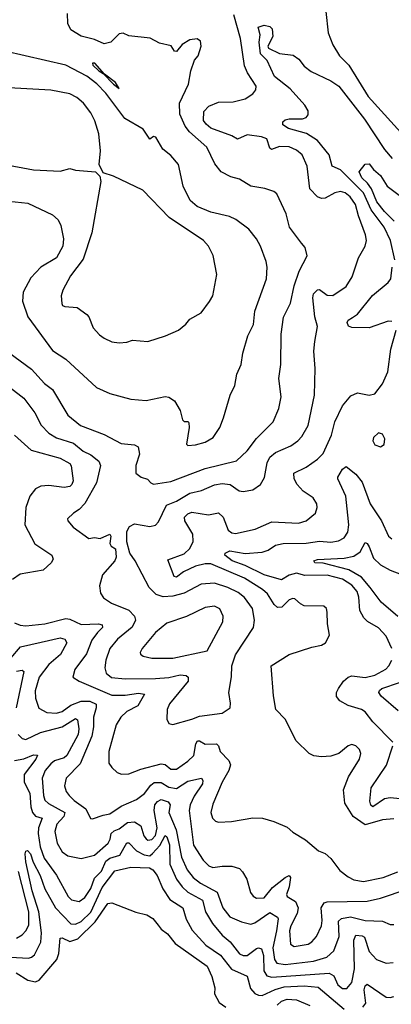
# Model space of a CAD drawing. Extents: x 1678759 to 1859541, y 384609 to 522867.
# Tile 309 of 466: x 1760663 to 1762611, y 490149 to 495314. Entities that reach past the tile are written whole.
import ezdxf

# ---------------------------------------------------------------- set-up
doc = ezdxf.new("R2010")
doc.units = 0

msp = doc.modelspace()

# ---------------------------------------------------------------- linework, layer by layer
at = {"layer": '0CON20XD'}
for points in [[(1760605, 493567.8), (1760725, 493480), (1760793.1, 493405), (1760835, 493373.9), (1760915, 493239.4), (1760981.1, 493185), (1761105, 493137.3), (1761195, 493090.4), (1761264.6, 493084.6), (1761283.3, 493073.3), (1761290, 493035), (1761270.8, 492975), (1761271.4, 492935), (1761300, 492915), (1761333.6, 492903.6), (1761350, 492885), (1761365, 492878.1), (1761455, 492890.8), (1761635, 492959.4), (1761799.9, 493000.1), (1761855, 493051.5), (1761905, 493117.5), (1761991.9, 493205), (1762021.9, 493275), (1762034.3, 493335), (1762021.7, 493431.7), (1762031.5, 493505), (1762034.6, 493665), (1762045.9, 493754.1), (1762082.9, 493827.1), (1762102, 493918), (1762127.9, 493995), (1762170.8, 494075), (1762158.9, 494118.9), (1762140.8, 494140.8), (1762077.1, 494225), (1762060, 494295), (1762010.7, 494400.7), (1761995, 494412.5), (1761948.9, 494428.9), (1761875, 494440.5), (1761815, 494477.1), (1761769.4, 494489.4), (1761720, 494515), (1761686.8, 494556.8), (1761643.6, 494645), (1761553.4, 494725), (1761530.3, 494755), (1761502.6, 494817.4), (1761500.4, 494875), (1761548.5, 494975), (1761560.6, 495045), (1761578.6, 495101.4), (1761598.8, 495125), (1761614, 495175), (1761610.7, 495200.7), (1761593, 495213), (1761555, 495208.8), (1761515, 495183.1), (1761485, 495146), (1761475, 495148.8), (1761456.5, 495176.5), (1761395, 495190), (1761346, 495216), (1761235, 495228.8), (1761205, 495242.5), (1761185, 495240), (1761140, 495195), (1761105, 495187.3), (1761055, 495209.5), (1760985, 495226.7), (1760931.3, 495261.3), (1760914.3, 495294.3), (1760913.7, 495346.3)], [(1762210.5, 493625), (1762223.8, 493705), (1762210.9, 493755), (1762200.8, 493855), (1762204.2, 493875), (1762223.8, 493896.2), (1762235, 493897.9), (1762275, 493868.8), (1762305, 493866.9), (1762375.5, 493915), (1762406.4, 493965), (1762438.6, 494065), (1762474.5, 494125), (1762481.5, 494155), (1762476.9, 494185), (1762439.7, 494285), (1762424.1, 494345), (1762395.4, 494385), (1762369.4, 494405), (1762345, 494412.1), (1762315.3, 494404.7), (1762265, 494378.2), (1762245, 494376.5), (1762225, 494384.3), (1762185, 494426.2), (1762169.6, 494545), (1762144.4, 494605), (1762115, 494629.1), (1762075, 494646.9), (1762025, 494649.2), (1761983.7, 494633.7), (1761975, 494640), (1761958.8, 494688.8), (1761930.7, 494699.3), (1761855, 494710), (1761805, 494687.1), (1761774.7, 494704.7), (1761664.8, 494744.8), (1761640, 494765), (1761626.7, 494785), (1761627.4, 494832.6), (1761655, 494860), (1761705, 494881.2), (1761782.1, 494882.1), (1761845, 494899.1), (1761885.7, 494925), (1761900.8, 494945), (1761902.9, 494965), (1761856.7, 495035), (1761841.6, 495071.6), (1761820.6, 495215), (1761785, 495338.5)], [(1762267.4, 495357.4), (1762279.5, 495245), (1762305, 495181.2), (1762340, 495125), (1762389.1, 495075), (1762490.1, 494910.1), (1762695, 494685.6)], [(1762629.6, 494055), (1762608.1, 494155), (1762574.8, 494225), (1762506.4, 494316.4), (1762466.4, 494405), (1762345, 494525.7), (1762301.9, 494545), (1762285.9, 494605), (1762225, 494679.8), (1762167.4, 494717.4), (1762072.9, 494742.9), (1762043, 494763), (1762042.8, 494777.3), (1762055, 494788.8), (1762075, 494793.9), (1762145, 494793.1), (1762165, 494801.1), (1762175.5, 494815), (1762174.6, 494835), (1762158.6, 494865), (1762080.4, 494950.4), (1761998.9, 495015), (1761959.8, 495099.8), (1761924.8, 495135), (1761919.1, 495195), (1761924.2, 495235), (1761913.3, 495275), (1761945, 495284.2), (1761975, 495277.5), (1761985.8, 495265), (1761990.8, 495225), (1761963.8, 495175), (1761966.7, 495165), (1762025, 495136), (1762097.1, 495127.1), (1762126.5, 495106.5), (1762155, 495069.2), (1762192, 495042), (1762295, 494993.5), (1762335.7, 494965.7), (1762471.3, 494791.3), (1762575, 494632.1), (1762616.2, 494585)], [(1761545, 493080), (1761585, 493084.2), (1761635, 493097.5), (1761677.9, 493122.1), (1761712, 493175), (1761732, 493225), (1761765.7, 493345), (1761790.8, 493395), (1761800.8, 493455), (1761824.5, 493505.5), (1761833.5, 493565), (1761858.9, 493655), (1761888.5, 493715), (1761895.4, 493785), (1761956.4, 493955), (1761960, 494015), (1761955.6, 494045), (1761925.9, 494125.9), (1761904.3, 494165), (1761864.6, 494214.6), (1761795.3, 494265.3), (1761762.3, 494282.3), (1761665, 494304), (1761593.8, 494333.8), (1761556.7, 494365), (1761520.5, 494440.5), (1761494.6, 494554.6), (1761455, 494600.8), (1761413.8, 494633.8), (1761377.4, 494697.4), (1761365, 494701.2), (1761345, 494686.7), (1761310.3, 494740.3), (1761214.3, 494795), (1761115, 494929.1), (1761067, 494977), (1761015, 495016.8), (1760905, 495074.4), (1760585, 495148.8)], [(1761185, 494952), (1761165, 494984.3), (1761107.5, 495027.5), (1761057.3, 495085), (1761043.9, 495086.1), (1761046.9, 495075), (1761078.1, 495045), (1761100.7, 495030.7), (1761153.9, 494975), (1761185, 494952)], [(1761185, 493619.2), (1761225, 493622.5), (1761255, 493632.9), (1761335, 493625.8), (1761427.5, 493655), (1761495, 493686), (1761533.2, 493716.8), (1761555, 493743.8), (1761614.2, 493775.8), (1761658, 493835), (1761676, 493865), (1761697, 493977), (1761677.6, 494077.6), (1761652.5, 494125), (1761625.8, 494155), (1761446.1, 494276.1), (1761308.7, 494418.7), (1761155, 494493.8), (1761100.7, 494510.7), (1761080, 494555), (1761085.8, 494625), (1761077.3, 494715), (1761057.3, 494782.7), (1761036.2, 494825), (1760997.3, 494875), (1760962.2, 494905), (1760925, 494925.3), (1760825, 494943.3), (1760605, 494956.2)], [(1760575.3, 494555.3), (1760735, 494526.2), (1760875, 494518.7), (1760925, 494532.7), (1760955, 494524.4), (1761060, 494515), (1761083.6, 494493.6), (1761088.8, 494465), (1761041.1, 494195), (1760995, 494058), (1760929.4, 493970.6), (1760888.2, 493895), (1760880, 493865), (1760884.4, 493825), (1760887.5, 493815), (1760898.9, 493808.9), (1760964.6, 493804.6), (1761015, 493767.1), (1761025.6, 493755), (1761047.8, 493697.8), (1761080.3, 493660.3), (1761105, 493642.5), (1761146, 493624), (1761185, 493619.2)], [(1762626.7, 494256.7), (1762575, 494307.9), (1762535, 494358.6), (1762507.4, 494427.4), (1762486.9, 494456.9), (1762456.4, 494485), (1762443.1, 494515), (1762475, 494556.2), (1762495, 494557.5), (1762517.5, 494527.5), (1762555, 494495.7), (1762590.3, 494440.3), (1762653.1, 494393.1)], [(1760505, 494372.5), (1760705, 494351.9), (1760835, 494290), (1760865, 494263.8), (1760878.9, 494235), (1760892.2, 494165), (1760888.6, 494125), (1760856.1, 494063.9), (1760773.1, 494015), (1760720.2, 493959.8), (1760680.6, 493885), (1760676.8, 493836.8), (1760705.7, 493755), (1760835, 493578.6), (1760905, 493532.5), (1761065, 493384.4), (1761135, 493353.5), (1761245, 493323.1), (1761325, 493317.1), (1761425, 493337.5), (1761445, 493334), (1761474.3, 493314.3), (1761504.3, 493264.3), (1761516.7, 493215), (1761525, 493206.7), (1761546.2, 493206.2), (1761549.3, 493199.3), (1761550.8, 493175), (1761537.5, 493087.5), (1761545, 493080)], [(1762615, 493730), (1762595, 493731.8), (1762495, 493697.7), (1762405, 493699.4), (1762386.8, 493706.8), (1762380, 493725), (1762385, 493737.1), (1762407.8, 493752.2), (1762435, 493769.1), (1762513.5, 493866.5), (1762595.5, 493935), (1762608.8, 493955), (1762616.2, 494015)], [(1762625, 491122.1), (1762565, 491117.2), (1762475, 491090.7), (1762411.9, 491135), (1762368.5, 491205), (1762360, 491275), (1762387, 491343), (1762445.3, 491434.7), (1762451.1, 491465), (1762444.2, 491485), (1762425, 491504.3), (1762405, 491511.4), (1762385, 491504.2), (1762335.5, 491464.5), (1762295, 491450), (1762245, 491447.1), (1762205, 491453.1), (1762181.2, 491465), (1762112.1, 491532.1), (1762055.3, 491645.3), (1762006.7, 491695), (1761992.8, 491767.2), (1761982.2, 491925), (1762075.3, 491984.8), (1762195, 492023.3), (1762245, 492032.9), (1762266.2, 492045), (1762286.7, 492085), (1762277.1, 492145), (1762275.7, 492205.7), (1762271.2, 492225), (1762257.7, 492237.7), (1762155, 492240), (1762135, 492249.4), (1762106.2, 492276.2), (1762095, 492278.1), (1762075, 492270), (1762037.2, 492232.8), (1762015, 492230.3), (1761996.3, 492246.3), (1761962.5, 492302.5), (1761935.4, 492325), (1761840.8, 492385), (1761665, 492459), (1761635, 492459.6), (1761585, 492447.3), (1761521.6, 492418.4), (1761485, 492390.4), (1761472.6, 492392.6), (1761438.8, 492481.2), (1761525, 492512.3), (1761555, 492540), (1761572.5, 492577.5), (1761571.1, 492615), (1761528.2, 492685), (1761527.5, 492705), (1761545, 492722.7), (1761565, 492730.7), (1761653.3, 492716.7), (1761705, 492727.1), (1761730, 492705), (1761756.6, 492636.6), (1761775, 492622.9), (1761795, 492618.8), (1761898, 492642), (1761985, 492680), (1762125, 492672.3), (1762165.3, 492684.8), (1762213.9, 492726.1), (1762223.5, 492755), (1762220.5, 492775), (1762201.9, 492805), (1762150.1, 492840.1), (1762117.9, 492875), (1762101.5, 492905), (1762101.1, 492935), (1762165, 492967.1), (1762225, 493008.2), (1762255, 493037.8), (1762297.3, 493135), (1762315.9, 493204.1), (1762355, 493287.5), (1762399.4, 493340.6), (1762435, 493355.7), (1762495, 493344), (1762525, 493351.2), (1762565, 493403.8), (1762593.3, 493466.7), (1762608.5, 493585), (1762637.3, 493685)], [(1760615, 493382.5), (1760685, 493328.1), (1760742, 493252), (1760775, 493186.5), (1760815.7, 493145.7), (1760855, 493121.2), (1760945, 493092.2), (1760995, 493050.8), (1761035, 493032.2), (1761078.1, 492998.1), (1761086.1, 492975), (1761065.7, 492885), (1761003.8, 492776.2), (1760975, 492744.4), (1760944, 492725), (1760912.5, 492695), (1760914.3, 492685), (1760942.8, 492652.7), (1761025, 492591.8), (1761055, 492597.5), (1761085, 492593.3), (1761135.4, 492615.4), (1761141.1, 492605), (1761136, 492566), (1761142, 492552), (1761165, 492537.5), (1761168, 492495), (1761161.2, 492475), (1761097.2, 492402.8), (1761080.9, 492345), (1761086.4, 492306.4), (1761101.8, 492281.8), (1761143.7, 492253.6), (1761235, 492216.9), (1761264.6, 492185), (1761270, 492165), (1761252.1, 492127.9), (1761176.2, 492065), (1761135, 492015.6), (1761113.5, 491955), (1761109.6, 491915), (1761116.8, 491886.8), (1761144.3, 491864.3), (1761215, 491856.8), (1761375, 491858.5), (1761445, 491863.9), (1761505, 491878.3), (1761534.8, 491874.8), (1761545.9, 491865), (1761546.8, 491845), (1761448.9, 491725), (1761435.7, 491695), (1761434.2, 491644.2), (1761445, 491622.5), (1761465, 491616.2), (1761566.2, 491645), (1761605, 491660.9), (1761724.2, 491675.8), (1761766.2, 491705), (1761768.8, 491728.8), (1761758.8, 491785), (1761773, 491867), (1761774.7, 491925.3), (1761795, 491982.5), (1761888.5, 492125), (1761894.7, 492165), (1761884, 492225), (1761842.2, 492282.2), (1761809.2, 492309.2), (1761755, 492336.1), (1761685, 492358.4), (1761615, 492353.3), (1761525, 492305.8), (1761465, 492290.7), (1761415, 492286.9), (1761378.9, 492298.9), (1761341.9, 492335), (1761268.6, 492475), (1761240, 492515), (1761224.4, 492575), (1761225, 492630), (1761238.1, 492655), (1761265, 492669.5), (1761345, 492655.5), (1761375, 492662.5), (1761389.8, 492680.2), (1761432.8, 492767.2), (1761485, 492787.5), (1761555, 492830.8), (1761615.6, 492844.4), (1761685, 492873.5), (1761725, 492881.7), (1761765.6, 492875.6), (1761813.1, 492843.1), (1761835, 492838.5), (1761885, 492848.1), (1761924.6, 492875.4), (1761946.7, 492913.3), (1761960.8, 492989.2), (1761975, 493018.5), (1762005, 493044.1), (1762085, 493079.2), (1762121.1, 493105), (1762142.4, 493127.6), (1762175.4, 493185), (1762209.2, 493345), (1762212.5, 493485), (1762204.5, 493574.5), (1762210.5, 493625)], [(1762555, 493073.8), (1762573.3, 493085), (1762578, 493115), (1762565, 493140), (1762545, 493146.2), (1762517.7, 493122.3), (1762514.2, 493105), (1762525, 493083.8), (1762555, 493073.8)], [(1760635, 493134.5), (1760723.1, 493055), (1760874.7, 493014.7), (1760925, 492985.8), (1760933, 492973), (1760943.5, 492895), (1760936.5, 492875), (1760925, 492865.5), (1760895, 492860), (1760815, 492869.7), (1760772.7, 492867.3), (1760745, 492853.3), (1760716.2, 492815), (1760695.5, 492755), (1760690, 492665), (1760741.5, 492565), (1760830.8, 492505), (1760838.8, 492485), (1760828, 492465), (1760785, 492426.5), (1760664.8, 492405.2), (1760625, 492377.8)], [(1762614.6, 492015), (1762585, 492080), (1762544.7, 492124.7), (1762486.9, 492156.9), (1762467.1, 492177.1), (1762446.6, 492215), (1762441.8, 492285), (1762431.9, 492315), (1762405, 492347.4), (1762355, 492378.4), (1762275, 492399.6), (1762158.7, 492398.7), (1762115, 492410.8), (1762075, 492400.2), (1762035, 492376.1), (1761945, 492402), (1761845, 492451.7), (1761776.2, 492475), (1761738.7, 492505), (1761740.9, 492515), (1761765, 492527.2), (1761845, 492513.5), (1761935, 492521.1), (1761965, 492531.2), (1762005, 492558), (1762044, 492566), (1762165, 492567.4), (1762235, 492577.7), (1762295, 492573.5), (1762335, 492580.7), (1762364.2, 492595.8), (1762383.9, 492625), (1762388.4, 492665), (1762382.8, 492715), (1762372.5, 492815), (1762331.2, 492905), (1762331.2, 492915), (1762355, 492956), (1762375, 492970), (1762425, 492929.5), (1762458.3, 492888.3), (1762500, 492775), (1762560.5, 492685), (1762597.5, 492605), (1762615, 492590.8)], [(1762645, 492183.7), (1762558.3, 492258.3), (1762501, 492335), (1762455, 492390), (1762388.4, 492428.4), (1762255, 492463.8), (1762211.2, 492465), (1762206, 492475), (1762225, 492481.8), (1762365, 492490), (1762415, 492499.8), (1762447.7, 492522.3), (1762475, 492570.8), (1762485, 492565.8), (1762495, 492548.6), (1762518.5, 492488.5), (1762555.4, 492455), (1762605, 492426.4), (1762665, 492403.8)], [(1761465, 491964.7), (1761645, 492003.8), (1761727.3, 492155), (1761730.5, 492185), (1761712.9, 492222.9), (1761685, 492237.7), (1761635, 492230.3), (1761537.4, 492182.6), (1761435, 492147.8), (1761375, 492098.9), (1761304.2, 492015), (1761294, 491995), (1761296.2, 491985), (1761310, 491975), (1761354.7, 491964.7), (1761465, 491964.7)], [(1760635, 492150), (1760665, 492137.1), (1760695, 492134.1), (1760795, 492144.2), (1760905, 492173.2), (1760925, 492169.6), (1760985, 492141.1), (1761075, 492144.2), (1761095, 492139.2), (1761097.2, 492125), (1761069.9, 492100.1), (1761040.8, 492059.2), (1761012.9, 491987.1), (1760951.1, 491905), (1760941.2, 491865), (1760973.8, 491845), (1761145, 491771.6), (1761215, 491770.4), (1761285, 491781.2), (1761316.9, 491776.9), (1761282.9, 491715), (1761225.2, 491684.8), (1761193.8, 491655), (1761168.5, 491615), (1761130, 491475), (1761130.6, 491415), (1761145, 491392), (1761174, 491365), (1761196.9, 491356.9), (1761235, 491358.2), (1761298.3, 491381.8), (1761405, 491409.8), (1761425, 491406.6), (1761455, 491382.5), (1761485, 491381.8), (1761545, 491424.6), (1761575.2, 491454.8), (1761586.4, 491515), (1761595, 491532.1), (1761605, 491532.1), (1761635, 491513.8), (1761695, 491515.3), (1761704.6, 491505), (1761713.8, 491475), (1761758.8, 491428.8), (1761767.4, 491405), (1761759.2, 491375), (1761724.7, 491315), (1761675, 491199.2), (1761664.7, 491155), (1761674.5, 491125), (1761689.6, 491109.6), (1761705, 491104.4), (1761772.6, 491107.4), (1761885, 491128), (1761935.8, 491125.8)], [(1760615.9, 491965), (1760666.2, 492023.8), (1760775, 492049.2), (1760875, 492072.1), (1760900, 492065), (1760910.5, 492045), (1760875.7, 491984.3), (1760815, 491932.4), (1760763.8, 491865), (1760744.2, 491794.2), (1760745.9, 491755), (1760763.1, 491703.1), (1760805, 491680), (1760855, 491675.9), (1760884.5, 491685), (1760931.4, 491718.6), (1760985, 491740), (1761029.9, 491739.9), (1761063.1, 491723.1), (1761063.7, 491705), (1761049.6, 491655), (1761049.8, 491605), (1761040.4, 491555), (1760979.5, 491410.5), (1760906.1, 491335), (1760897.5, 491295), (1760906.3, 491266.3), (1760922.1, 491245), (1760948.5, 491218.5), (1761009.6, 491175), (1761034.3, 491124.3), (1761045, 491122.5), (1761100.7, 491140.7), (1761135, 491148.5), (1761195, 491189.2), (1761275, 491223.1), (1761317.5, 491255), (1761350.4, 491299.6), (1761367.2, 491312.8), (1761405, 491313.6), (1761445, 491288), (1761485, 491282.1), (1761545, 491319.3), (1761615.4, 491335.4), (1761623.6, 491323.6), (1761621.6, 491305), (1761578.1, 491241.9), (1761556.4, 491195), (1761551.2, 491165), (1761574.8, 490984.8), (1761625.5, 490905), (1761655, 490876.5), (1761675, 490866.2), (1761724.4, 490874.4), (1761775, 490874.2), (1761815, 490862.5), (1761831.4, 490845), (1761853.1, 490805), (1761873.1, 490735), (1761886.4, 490716.4), (1761905, 490705.6), (1761945, 490708.2), (1761988.4, 490761.6), (1762055.4, 490815), (1762075, 490824.5), (1762082.3, 490815), (1762076.3, 490765), (1762061.8, 490725), (1762064.5, 490715), (1762108.6, 490688.6), (1762123.4, 490655), (1762118.2, 490625), (1762085, 490561.4), (1762078.2, 490535), (1762082.5, 490465), (1762102.8, 490452.8), (1762175.7, 490465), (1762195, 490476.2), (1762219.6, 490505), (1762245, 490561.2), (1762248.9, 490588.9), (1762244.5, 490655), (1762259.1, 490680.9), (1762275, 490686.2), (1762485, 490690.7), (1762555, 490705.3), (1762695, 490752.7)], [(1762620, 491525), (1762515, 491630.9), (1762475, 491683.5), (1762455, 491696.1), (1762385, 491716.4), (1762341.8, 491741.8), (1762323.3, 491763.3), (1762324.4, 491785), (1762334, 491805), (1762360.7, 491845), (1762385, 491865.2), (1762405, 491872.6), (1762475, 491864.2), (1762525, 491875.9), (1762582.7, 491907.3), (1762599.1, 491925), (1762613.8, 491955)], [(1760645, 491896.2), (1760675, 491902.2), (1760684.5, 491894.5), (1760644.8, 491705)], [(1762648.2, 491688.2), (1762557.5, 491765), (1762546.2, 491785), (1762549.1, 491795), (1762562.2, 491805), (1762655, 491836.5)], [(1760655, 491564.3), (1760675, 491543.3), (1760695, 491538.9), (1760771.4, 491575), (1760885.4, 491604.6), (1760955, 491647.8), (1760965, 491641.2), (1760973.4, 491595), (1760969.8, 491565), (1760909.7, 491455), (1760895, 491442), (1760845, 491425.7), (1760825, 491410.8), (1760795.3, 491375), (1760780, 491335), (1760787.2, 491245), (1760795, 491220.9), (1760813, 491203), (1760899.1, 491155), (1760894.2, 491135), (1760856.7, 491095), (1760846.8, 491055), (1760859.4, 490995), (1760885, 490949.5), (1760915, 490927.5), (1760985, 490913.5), (1761055, 490931.4), (1761125.8, 490995), (1761136.7, 491015), (1761141.7, 491045), (1761158.4, 491058.4), (1761185, 491069.8), (1761227.2, 491102.8), (1761265, 491105.6), (1761298.7, 491085), (1761313.8, 491033.8), (1761325, 491016.5), (1761335, 491011.1), (1761355, 491013.9), (1761375, 491035.4), (1761384.3, 491075), (1761368.1, 491165), (1761371.1, 491195), (1761385, 491213.5), (1761405, 491223.7), (1761441.9, 491211.9), (1761451.6, 491195), (1761444, 491155), (1761483.7, 491065), (1761510.7, 490920.7), (1761541.5, 490855), (1761572.9, 490815), (1761610.8, 490785), (1761698.1, 490738.1), (1761727.2, 490655), (1761765, 490607.9), (1761825, 490581.8), (1761875, 490569.3), (1761895, 490576.3), (1761975, 490630.8), (1762015, 490606.2), (1762018.5, 490598.5), (1762008.8, 490535), (1761989.4, 490445), (1761998.4, 490385), (1762011.3, 490365), (1762055, 490358.4), (1762203.8, 490376.2), (1762273.7, 490396.3), (1762310.2, 490429.8), (1762337.2, 490505), (1762335.2, 490584.8), (1762349.9, 490600.1), (1762398, 490608), (1762475, 490588.1), (1762565, 490585.3), (1762605, 490568.5), (1762625, 490567.8)], [(1762676, 491226), (1762605, 491232.5), (1762575, 491227.9), (1762515, 491185.9), (1762505, 491193.6), (1762499.5, 491215), (1762506, 491284), (1762587.1, 491402.9), (1762620, 491505)], [(1760635, 491428.7), (1760685, 491437), (1760735, 491458.4), (1760755.5, 491455.5), (1760746.4, 491435), (1760685.7, 491355), (1760686.2, 491315), (1760716, 491256), (1760721.8, 491185), (1760730.4, 491155), (1760745, 491136.6), (1760780, 491125), (1760761.1, 491075), (1760759.7, 491045), (1760769.8, 490975), (1760790.9, 490915), (1760855.9, 490825.9), (1760917.5, 490715), (1760935, 490696.8), (1760975, 490688), (1761005, 490708.7), (1761035, 490756.9), (1761055, 490810.8), (1761091.9, 490848.1), (1761115, 490899.8), (1761135, 490916.2), (1761188.1, 490931.9), (1761225, 490996.2), (1761235, 490996.9), (1761275, 490953.5), (1761315, 490933.2), (1761345, 490928.6), (1761359.9, 490940.1), (1761396.9, 490983.1), (1761425, 491035.4), (1761435, 491027.5), (1761447.6, 490985), (1761450, 490885), (1761484.9, 490804.9), (1761515, 490764.7), (1761545, 490737.3), (1761622, 490695), (1761637.1, 490635), (1761672.9, 490572.9), (1761725, 490512.5), (1761767.1, 490477.1), (1761815, 490414.7), (1761835, 490405.3), (1761855, 490405.7), (1761905, 490442.5), (1761915, 490446.2), (1761929.9, 490439.9), (1761941.3, 490405), (1761942.4, 490325), (1761958.7, 490298.7), (1761985, 490291.9), (1762285, 490312), (1762309.3, 490299.3), (1762331, 490251), (1762355, 490233.1), (1762377.6, 490232.4), (1762404.3, 490264.3)], [(1761935.8, 491125.8), (1761995, 491108.8), (1762065, 491078.8), (1762095, 491052), (1762161.9, 491011.9), (1762230, 490955), (1762265, 490940), (1762295, 490913.8), (1762340.7, 490850.7), (1762385, 490817.3), (1762415, 490802.7), (1762465, 490792.8), (1762568, 490815), (1762646.5, 490845)], [(1760615, 490396.3), (1760708, 490392), (1760725, 490396.5), (1760740.6, 490409.4), (1760772.8, 490475), (1760777, 490525), (1760763.5, 490635), (1760728.4, 490745), (1760695, 490895.8), (1760691.5, 490938.5), (1760695, 490952.9), (1760704.2, 490955.8), (1760718.5, 490938.5), (1760733.8, 490895), (1760770.1, 490825), (1760794.9, 490754.9), (1760850.6, 490655), (1760931.2, 490571.2), (1760955, 490569.3), (1760985.7, 490584.3), (1761035, 490632.7), (1761095, 490762.3), (1761161.4, 490848.6), (1761245, 490869.2), (1761343.3, 490865), (1761360.8, 490855), (1761383.5, 490825), (1761412.6, 490755), (1761449.7, 490699.7), (1761517.8, 490655), (1761536.2, 490596.2), (1761567.4, 490537.4), (1761639.2, 490459.2), (1761715, 490406.3), (1761773.1, 490333.1), (1761856.2, 490296.2), (1761872.4, 490232.4), (1761895, 490206.7), (1761915, 490196.6), (1761935, 490196.2), (1762003.1, 490226.9), (1762049.6, 490240.4), (1762154.6, 490245.4), (1762228.5, 490238.5), (1762365, 490124.5)], [(1760645, 490496), (1760675.9, 490514.1), (1760695.3, 490535), (1760709.8, 490565), (1760711.2, 490635), (1760656.5, 490846.5)], [(1760644, 490314), (1760705, 490275.6), (1760745, 490266.9), (1760765, 490275.8), (1760856.6, 490385), (1760867.8, 490415), (1760875, 490496.7), (1760885, 490497.8), (1760925, 490478.2), (1760967.5, 490492.5), (1761058.4, 490581.6), (1761125, 490678.6), (1761145, 490682), (1761272, 490632), (1761328.7, 490618.7), (1761360.2, 490600.2), (1761388.8, 490565), (1761403.7, 490543.6), (1761438.3, 490518.3), (1761478.2, 490468.2), (1761645, 490349.5), (1761670, 490295), (1761686.5, 490235), (1761684.6, 490204.6), (1761708.6, 490158.6), (1761743.8, 490135)], [(1762404.3, 490264.3), (1762419.1, 490335), (1762414.4, 490485), (1762425, 490512.1), (1762458.7, 490508.7), (1762471.6, 490501.6), (1762495, 490425.6), (1762533.1, 490385), (1762585, 490365.5), (1762621.4, 490368.6)], [(1762461.8, 490135), (1762477.9, 490155), (1762469.4, 490225), (1762475, 490247.1), (1762485, 490254.4), (1762585, 490187.5), (1762605, 490184.7), (1762625, 490190.8)], [(1762012.8, 490145), (1762035, 490165.8), (1762065, 490176.8), (1762115, 490173.2), (1762185, 490142.3)]]:
    msp.add_lwpolyline(points, dxfattribs=at)

doc.saveas('drawing.dxf')
